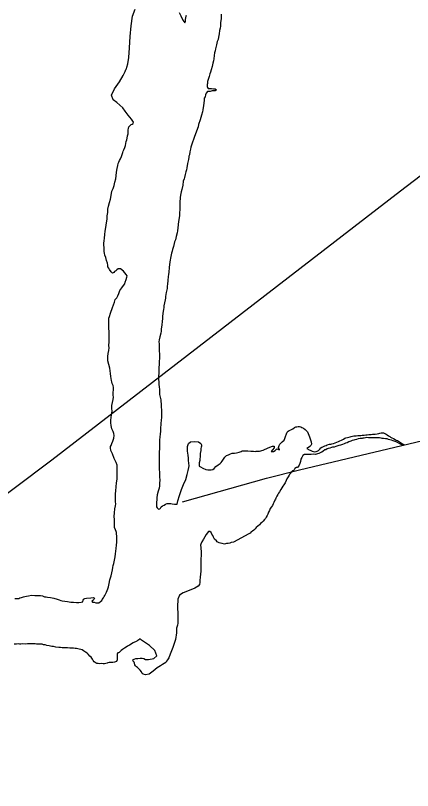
# Model space of a CAD drawing. Extents: x 1662474 to 1856135, y 779280 to 917889.
# Drawn here: x 1731804 to 1732553, y 803442 to 804902 of the extents above; entities that cross this region are included whole.
import ezdxf

# ---------------------------------------------------------------- set-up
doc = ezdxf.new("R2010")
doc.units = 0
for name, color, linetype in [('Exist Hydrographic Lake Shore', 7, 'Continuous'), ('Exist Hydrographic Misc Water Feature', 7, 'Continuous'), ('Exist Utilities Electrical Transmission Line', 7, 'Continuous')]:
    doc.layers.add(name, color=color, linetype=linetype)

msp = doc.modelspace()

# ---------------------------------------------------------------- linework, layer by layer
at = {"layer": 'Exist Hydrographic Lake Shore'}
for points in [[(1732012.5, 804799.9), (1732013.5, 804801.4), (1732014.4, 804804.3), (1732015.9, 804810.9), (1732017.8, 804822.7), (1732019.4, 804840.8), (1732020.6, 804862.4), (1732022.5, 804882.6), (1732025.1, 804900.4), (1732030.1, 804913.5)], [(1732112.5, 804907.2), (1732115.9, 804901.2), (1732119.6, 804893.3), (1732123.2, 804887.8), (1732124.9, 804890.9), (1732124.9, 804894.1), (1732125.4, 804897.2), (1732125.9, 804900.4), (1732126.4, 804902.5)], [(1732191.8, 804904.1), (1732192, 804899.6), (1732191.8, 804895.4), (1732191, 804888.9), (1732190.5, 804881.8), (1732189.9, 804878.1), (1732189.1, 804873.4), (1732188.1, 804867.1), (1732186.8, 804860.8), (1732186.2, 804856.8), (1732184.6, 804852.9), (1732183.4, 804846.3), (1732181.5, 804839.2), (1732180.5, 804835.3), (1732179.6, 804831.6), (1732178.6, 804826.4), (1732178.1, 804820.1), (1732177.6, 804816.4), (1732176.2, 804812.2), (1732174.8, 804805.9), (1732173.1, 804799.6), (1732172.1, 804794.9), (1732170.8, 804791.8), (1732169.1, 804786.8), (1732167.4, 804781.2), (1732166, 804777.3), (1732166, 804773.9), (1732165.5, 804771.6), (1732165.5, 804768.4), (1732166, 804766), (1732167.6, 804764.4), (1732170.5, 804764.2), (1732173.6, 804764.4), (1732177.6, 804763.9), (1732180.8, 804763.4), (1732183.4, 804762.1), (1732180.8, 804760.2), (1732177.6, 804760), (1732174.8, 804759.8), (1732171.5, 804758.9), (1732168.6, 804758.9), (1732166.2, 804758.4), (1732163.9, 804755.5), (1732162.4, 804752.6), (1732161.6, 804748.4), (1732160, 804746.1), (1732159.8, 804741.6), (1732158.4, 804732.4), (1732157.4, 804724.3), (1732156.6, 804720.6), (1732154.8, 804714.1), (1732152.1, 804705.4), (1732149.5, 804696.4), (1732148.5, 804692.2), (1732145.5, 804684.1), (1732141.1, 804671.8), (1732136.6, 804659.4), (1732134.8, 804653.7), (1732134, 804650), (1732132.8, 804644.8), (1732132.1, 804639.5), (1732131.1, 804637.1), (1732130.9, 804634.8), (1732130.1, 804630.9), (1732128.8, 804623), (1732127.2, 804614.8), (1732126.4, 804610.9), (1732125.6, 804607.5)], [(1731987.2, 804351.6), (1731990.8, 804362.1), (1731992.2, 804366.8), (1731995.1, 804370.2), (1731997.2, 804373.6), (1731998.9, 804378.4), (1732001.2, 804383.9), (1732004.6, 804389.1), (1732008, 804393.6), (1732010.1, 804396.5), (1732011.1, 804399.6), (1732012.8, 804404.4), (1732014.4, 804408.8), (1732014.9, 804411.4), (1732012.8, 804414.3), (1732008, 804420.1), (1732002.2, 804424.8), (1731998, 804424.8), (1731995.1, 804422.8), (1731993.4, 804420.9), (1731991.2, 804419.6), (1731989.6, 804417.5), (1731987.2, 804416.7), (1731984.4, 804419.3), (1731981.5, 804423.2), (1731980, 804425.9), (1731978.6, 804428.5), (1731978.1, 804431.4), (1731977.6, 804435.3), (1731976, 804440.3), (1731974.4, 804446.3), (1731972.9, 804450.2), (1731972.1, 804453.9), (1731971.5, 804457.1), (1731971.5, 804460), (1731971.2, 804465), (1731970.8, 804469.2), (1731970.8, 804473.1), (1731971.2, 804477.3), (1731972.1, 804482.6), (1731972.9, 804489.1), (1731973.6, 804495.7), (1731974.8, 804502.8), (1731976, 804511.2), (1731976.8, 804518.2), (1731977.4, 804524.8), (1731978.1, 804530.6), (1731978.4, 804537.1), (1731979.6, 804542.9), (1731981.2, 804549.5), (1731983.4, 804556.1), (1731984.6, 804563.1), (1731986, 804570.8), (1731988.4, 804576), (1731990.5, 804581.8), (1731991.8, 804588.1), (1731993.4, 804594.4), (1731994.1, 804600.1), (1731994.6, 804606.7), (1731996, 804613.5), (1731997.2, 804619.3), (1731998, 804623.2), (1731998.9, 804625.6), (1732000.4, 804628.5), (1732002.2, 804631.6), (1732004.1, 804636.1), (1732005.1, 804640.1), (1732006.8, 804643.7), (1732007.2, 804646.1), (1732008.2, 804648.7), (1732010.1, 804653.2), (1732011.8, 804657.1), (1732012.5, 804660.8), (1732013.2, 804664.4), (1732014.4, 804667.6), (1732014.9, 804670.8), (1732015.6, 804675.2), (1732016.4, 804679.1), (1732016.8, 804682.8), (1732016.8, 804686.2), (1732017, 804689.1), (1732018.2, 804692), (1732020.4, 804694.4), (1732022.5, 804696.8), (1732024.2, 804697.2), (1732026.4, 804698.1), (1732026.6, 804700.9), (1732022.8, 804706.4), (1732016.8, 804714.1), (1732011.1, 804721.4), (1732006.5, 804727.9), (1732001.2, 804733.2), (1731995.4, 804737.7), (1731988.1, 804743.2), (1731985.2, 804751.6), (1731991.2, 804763.7), (1732000.6, 804777.1), (1732007.5, 804788.6), (1732011.1, 804796.2), (1732012.5, 804799.9)], [(1732125.6, 804607.5), (1732124, 804602.2), (1732122.8, 804596.8), (1732122, 804594.1), (1732120.6, 804589.9), (1732119.4, 804582.3), (1732117.8, 804574.4), (1732116.4, 804569.7), (1732115.9, 804566.8), (1732115.6, 804563.4), (1732114.9, 804559.2), (1732114.4, 804556.3), (1732114.1, 804552.1), (1732114.1, 804543.7), (1732113.8, 804535.6), (1732113.5, 804530.9), (1732113.2, 804524.3), (1732111.8, 804513.6), (1732110.4, 804501.8), (1732109.6, 804496.5), (1732108.9, 804492.8), (1732107.2, 804485.7), (1732105.6, 804479.1), (1732104.1, 804475.8), (1732103.6, 804472.3), (1732102, 804466.8), (1732100.4, 804461.1), (1732099.6, 804457.9), (1732098.4, 804454.5), (1732096.8, 804448.2), (1732095.1, 804437.9), (1732094.1, 804427.4), (1732093.4, 804418.2), (1732092.8, 804414.3), (1732092.2, 804410.1), (1732091.5, 804402.5), (1732090.5, 804395.7), (1732089.9, 804391.8), (1732089.9, 804387.8), (1732088.4, 804380.4), (1732087.2, 804372.9), (1732086.8, 804369.2), (1732086.2, 804366.3), (1732085.2, 804360.5), (1732083.9, 804354.8), (1732083.6, 804351.6), (1732083.1, 804348.2), (1732082.2, 804341.1), (1732081.5, 804334.2), (1732081.2, 804330.3), (1732080.8, 804326.1), (1732080, 804318.5), (1732079.1, 804311.4), (1732078.6, 804307.2), (1732078.1, 804303.3), (1732076.2, 804296.8), (1732074.8, 804290.7), (1732074.4, 804287.3), (1732074.8, 804283.6), (1732075.2, 804277.6), (1732075.2, 804270.5), (1732075.8, 804263.7), (1732075.8, 804257.1), (1732075.2, 804249.8), (1732073.6, 804217.8), (1732074.4, 804210.6), (1732074.4, 804206.4), (1732074.8, 804202.8), (1732075.8, 804196.8), (1732076, 804188.1), (1732078.1, 804178.1), (1732079.1, 804167.1), (1732079.6, 804156.3), (1732079.6, 804148.7), (1732079.6, 804144.2), (1732079.1, 804140.3), (1732078.4, 804132.7), (1732077.6, 804123.8), (1732077.4, 804118.5), (1732077, 804113.8), (1732076.2, 804107.5), (1732076, 804102.5), (1732076, 804099.6), (1732076, 804095.9), (1732075.8, 804088.3), (1732075.2, 804077.6), (1732074.8, 804066.8), (1732074.8, 804056.9), (1732075.2, 804047.9), (1732076, 804040.8), (1732076, 804036.9), (1732076, 804033.2), (1732076.2, 804026.9), (1732076, 804020.9), (1732075.8, 804015.9), (1732074.8, 804011.7), (1732073.1, 804005.7), (1732071.5, 803999.1), (1732070.8, 803993.6), (1732070.5, 803989.1)], [(1731980, 804329.3), (1731980.5, 804331.9), (1731981.2, 804334.8), (1731983.4, 804341.1), (1731987.2, 804351.6)], [(1731983.6, 803842.9), (1731984.9, 803846.4), (1731986, 803852.1), (1731987.2, 803857.9), (1731987.5, 803862.1), (1731988.4, 803865.8), (1731989.6, 803870), (1731990.8, 803875.8), (1731992, 803882.3), (1731992.8, 803888.1), (1731993.4, 803893.1), (1731994.1, 803898.3), (1731994.6, 803904.4), (1731995.1, 803909.9), (1731995.1, 803914.3), (1731995.1, 803917.2), (1731995.1, 803921.4), (1731994.6, 803925.6), (1731994.4, 803928), (1731994.1, 803930.3), (1731992.8, 803933.2), (1731991.2, 803937.4), (1731990.8, 803942.4), (1731990.8, 803946.4), (1731990.8, 803949.5), (1731990.8, 803952.9), (1731990.5, 803958.4), (1731991.2, 803965.2), (1731991.8, 803972.6), (1731992.8, 803978.4), (1731993.4, 803982.3), (1731993.1, 803986), (1731993.1, 803990.7), (1731992.8, 803995.7), (1731992.5, 803998.3), (1731992.8, 804001.2), (1731993.4, 804006.4), (1731994.1, 804014.1), (1731994.6, 804021.9), (1731995.8, 804028.8), (1731995.8, 804032.4), (1731995.8, 804036.6), (1731995.8, 804043.2), (1731996, 804048.4), (1731995.8, 804052.1), (1731995.8, 804055), (1731994.1, 804059.8), (1731990.5, 804067.6), (1731987, 804076), (1731983.9, 804082.8), (1731983.4, 804087.6), (1731983.4, 804089.9), (1731984.4, 804092.2), (1731985.8, 804095.9), (1731987.5, 804100.4), (1731989.6, 804105.7), (1731990.5, 804110.9), (1731989.6, 804114.6), (1731988.1, 804118.2), (1731986, 804123.5), (1731984.4, 804129.6), (1731983.9, 804134.8), (1731983.9, 804139.8), (1731984.4, 804144.8), (1731985.2, 804149.5), (1731986.2, 804153.9), (1731986.8, 804156.3), (1731986.2, 804162.1), (1731986, 804167.6), (1731987.2, 804173.1), (1731988.4, 804178.9), (1731988.9, 804182.8), (1731988.4, 804187), (1731988.4, 804192), (1731988.9, 804196.8), (1731988.9, 804201.2), (1731988.1, 804204.9), (1731986.8, 804208.6), (1731985.8, 804211.9), (1731985.2, 804214.3), (1731984.6, 804218), (1731983.9, 804222.2), (1731983.4, 804227.7), (1731982.9, 804232.4), (1731982, 804237.7), (1731980.5, 804244.8), (1731978.6, 804251.3), (1731978.1, 804256.3), (1731978.1, 804259.8), (1731979.1, 804265.2), (1731980.5, 804270.8), (1731980.8, 804275.8), (1731980.5, 804280.4), (1731980.8, 804287), (1731980.8, 804294.1), (1731980.8, 804298.8), (1731980.8, 804304.9), (1731980.5, 804314.3), (1731980, 804323.5), (1731980, 804329.3)], [(1732304.1, 804096.2), (1732307.2, 804099.1), (1732310.4, 804101.8), (1732312, 804104.9), (1732313.2, 804109.1), (1732314.9, 804113.8), (1732316.6, 804117.2), (1732318, 804118.8), (1732320.4, 804120.1), (1732323.5, 804121.7), (1732327.1, 804123.5), (1732330.1, 804125.6), (1732332.4, 804126.9), (1732334.8, 804127.4), (1732337.1, 804127.7), (1732339.5, 804127.7), (1732341.9, 804127.2), (1732344, 804125.9), (1732346.9, 804124.8), (1732350.2, 804122.4), (1732354.5, 804117.8), (1732358.4, 804108.3), (1732361.6, 804099.1), (1732362.1, 804094.4), (1732361, 804092.2), (1732359.2, 804089.9), (1732356.4, 804088.1), (1732353.1, 804086.5), (1732357.6, 804083.9), (1732359.8, 804083.1), (1732363.6, 804081.5), (1732366, 804080.5), (1732368.4, 804080.2), (1732370.8, 804080.8), (1732372.9, 804081.5), (1732375.2, 804082.8), (1732378.1, 804085.2), (1732379.6, 804087.3), (1732381.5, 804088.6), (1732383.4, 804089.6), (1732387.2, 804091.2), (1732389.9, 804092), (1732392, 804093.1), (1732396, 804094.4), (1732398.4, 804094.6), (1732400.6, 804095.2), (1732403.5, 804095.7), (1732406.8, 804097.2), (1732410.1, 804098.3), (1732412.8, 804099.6), (1732415.4, 804100.7), (1732418.8, 804102.2), (1732422.5, 804104.1), (1732424.9, 804105.7), (1732427.1, 804106.4), (1732430.1, 804107.2), (1732432.8, 804108), (1732435.4, 804108.3), (1732437.1, 804109.1), (1732439.2, 804109.6), (1732441.9, 804110.1), (1732446.1, 804110.4), (1732449.8, 804110.9), (1732452.1, 804110.9), (1732455.5, 804110.9), (1732457.9, 804111.4), (1732461.2, 804111.7), (1732464.5, 804111.9), (1732467.4, 804112.2), (1732470, 804112.8), (1732472.4, 804112.8), (1732474.8, 804112.5), (1732477.4, 804113.2), (1732479.6, 804113.6), (1732482.2, 804113.6), (1732486, 804114.1), (1732488.9, 804114.3), (1732491.2, 804115.1), (1732493.6, 804115.6), (1732498, 804115.6), (1732500.4, 804114.9), (1732502.8, 804113.6), (1732504.9, 804111.9), (1732507.2, 804110.4), (1732509.6, 804109.1), (1732511.1, 804108), (1732513.5, 804106.7), (1732516.6, 804105.4), (1732519.6, 804103.6), (1732521.6, 804102.2), (1732524, 804101.2), (1732526.4, 804099.9), (1732529.8, 804097.5), (1732534, 804095.4), (1732536.1, 804093.6), (1732534.8, 804092), (1732532.4, 804093.1), (1732528.5, 804094.9), (1732524.2, 804097.5), (1732521.9, 804098.8)], [(1732510.1, 804102.8), (1732507.5, 804103.6), (1732504.9, 804104.4), (1732501.5, 804104.6), (1732498.2, 804105.1), (1732495.6, 804105.4), (1732493.4, 804105.9), (1732490.4, 804106.2), (1732486.8, 804106.2), (1732483.4, 804106.7), (1732480.5, 804106.7), (1732478.1, 804106.7), (1732475.2, 804106.7), (1732472.4, 804106.4), (1732469.8, 804106.7), (1732466.5, 804107), (1732463.9, 804106.4), (1732461.2, 804105.9), (1732459.2, 804105.9), (1732457.4, 804105.1), (1732454, 804104.9), (1732450.2, 804104.4), (1732447.1, 804103.3), (1732443.8, 804102.8), (1732441.9, 804102.2), (1732438.8, 804101.2), (1732436.4, 804099.9), (1732432.4, 804098.8), (1732429.2, 804097.2), (1732426.4, 804096.2), (1732423.8, 804095.2), (1732420.4, 804094.1), (1732417, 804092.8), (1732414, 804092), (1732411.8, 804091.2), (1732408, 804089.9), (1732404.9, 804089.1), (1732402, 804088.9), (1732399.6, 804088.1), (1732396.5, 804087), (1732393.9, 804086.5), (1732392, 804085.8), (1732389.4, 804084.1), (1732387.5, 804083.6), (1732384.4, 804081.5), (1732381.5, 804079.7), (1732380, 804078.6), (1732376, 804076.8), (1732373.4, 804076), (1732369.8, 804075.2), (1732365.5, 804075.5), (1732361.6, 804074.9), (1732359.2, 804074.9), (1732354, 804075.2), (1732351.1, 804075.2), (1732348.8, 804075.2), (1732346.1, 804073.1), (1732344, 804069.7), (1732342.4, 804066.1), (1732341.4, 804062.1), (1732340, 804058.4), (1732338.8, 804054.8), (1732337.6, 804053.2), (1732335.6, 804050.8), (1732333.8, 804050.3), (1732331.1, 804048.4), (1732329.5, 804046.4), (1732328, 804045.1), (1732326.4, 804044), (1732324, 804041.6), (1732321.6, 804038.8), (1732320.4, 804036.4), (1732318.2, 804033.2), (1732315.9, 804029.3), (1732314.4, 804025.9), (1732312.5, 804021.9), (1732310.1, 804018), (1732308.2, 804015.1), (1732306.5, 804012.5), (1732304.1, 804009.1), (1732301.8, 804004.9), (1732299.9, 804002), (1732298.9, 803999.6), (1732296.8, 803996.8), (1732295.1, 803993.1), (1732294.1, 803991), (1732292.8, 803989.1), (1732291.2, 803984.9), (1732289.9, 803982.1), (1732288.4, 803978.9), (1732286.8, 803976.2), (1732284.6, 803973.1), (1732282.9, 803969.7), (1732281.2, 803966.3), (1732280.2, 803962.9), (1732278.4, 803960), (1732276.8, 803957.1), (1732275.2, 803954.8), (1732273.4, 803952.4), (1732270.8, 803949.5)], [(1732070.5, 803989.1), (1732070, 803985.8), (1732070.2, 803982.6), (1732070, 803979.7), (1732070.2, 803976.8), (1732071.2, 803974.4), (1732073.6, 803972.1), (1732076.2, 803972.9), (1732077.4, 803974.2), (1732079.1, 803976.6), (1732081.5, 803978.1), (1732084.4, 803979.9), (1732087.2, 803981.5), (1732089.9, 803982.8), (1732094.1, 803982.8), (1732096.8, 803982.8), (1732099.9, 803982.1), (1732104.1, 803981.2), (1732106.8, 803981.2), (1732108.9, 803981.5), (1732110.4, 803988.1), (1732113.2, 803998.1), (1732117.2, 804009.1), (1732121.1, 804018.5), (1732125.4, 804027.7), (1732127.8, 804037.2), (1732129.5, 804045.1), (1732131.1, 804050.3), (1732131.9, 804053.9), (1732131.1, 804058.7), (1732130.1, 804063.9), (1732130.1, 804068.4), (1732129.5, 804073.6), (1732128.8, 804081.5), (1732128.5, 804089.9), (1732130.1, 804095.7), (1732134.2, 804098.8), (1732141.9, 804099.6), (1732149.5, 804098.8), (1732153.8, 804095.9), (1732155.2, 804093.1), (1732154.8, 804090.7), (1732154.5, 804088.9), (1732153.8, 804086.5), (1732153.4, 804082.8), (1732152.6, 804077.1), (1732152.4, 804070.5), (1732151.9, 804067.1), (1732151.6, 804063.9), (1732150.8, 804059.2), (1732150.2, 804054.8), (1732150.5, 804052.9), (1732152.9, 804051.6), (1732157.6, 804049.2), (1732162.9, 804047.1), (1732166.9, 804046.4), (1732170, 804046.4), (1732173.1, 804046.1), (1732176, 804046.9), (1732178.6, 804048.7), (1732182, 804052.4), (1732186, 804055.6), (1732189.9, 804058.4), (1732191.8, 804059.8), (1732193.9, 804062.6), (1732196.5, 804066.3), (1732198.9, 804070.2), (1732202, 804072.9), (1732205.6, 804074.2), (1732209.6, 804076), (1732212.8, 804077.6), (1732216.8, 804077.6), (1732221.1, 804078.1), (1732225.6, 804079.7), (1732229.5, 804080.8), (1732231.6, 804081.8), (1732234, 804081.8), (1732237.6, 804082.1), (1732242.4, 804082.1), (1732248.1, 804081.5), (1732253.1, 804081.2), (1732256, 804081), (1732257.9, 804081.5), (1732260.2, 804081.5), (1732264.5, 804081.5), (1732271.2, 804083.1), (1732280.8, 804087.6), (1732288.9, 804090.7), (1732292, 804090.7), (1732291.8, 804087.3), (1732288.4, 804083.6), (1732286, 804080.8), (1732290.5, 804080.5), (1732293.6, 804082.8), (1732297, 804085.8), (1732301.8, 804083.6), (1732299.9, 804088.1), (1732301.2, 804091.8), (1732302.8, 804094.6), (1732304.1, 804096.2)], [(1732521.9, 804098.8), (1732519.6, 804099.4), (1732516.4, 804100.9), (1732512.8, 804102), (1732510.1, 804102.8)], [(1732270.8, 803949.5), (1732268.4, 803947.1), (1732266.2, 803945.3), (1732264.5, 803942.9), (1732261.2, 803940.3), (1732257.9, 803937.4), (1732256, 803935.1), (1732253.8, 803932.7), (1732250.8, 803930.9), (1732248.5, 803929.3), (1732246.4, 803927.2), (1732244.2, 803925.9), (1732214.9, 803910.1), (1732211.1, 803909.1), (1732208, 803908.3), (1732205.4, 803907.5), (1732202.2, 803907.2), (1732198, 803906.4), (1732194.1, 803907.2), (1732190.5, 803908.1), (1732188.1, 803908.8), (1732184.6, 803910.4), (1732182.9, 803912.2), (1732179.6, 803915.9), (1732177.6, 803919.6), (1732176, 803922.4), (1732174.4, 803924.8), (1732172.9, 803928), (1732170.8, 803930.3), (1732167.9, 803930.1), (1732163.6, 803924.1), (1732158.6, 803915.9), (1732155.5, 803910.7), (1732153.8, 803906.4), (1732153.1, 803904.4), (1732153.8, 803899.6), (1732154, 803890.4), (1732153.8, 803873.1), (1732153.4, 803855.2), (1732152.1, 803844), (1732151.6, 803837.7), (1732151.6, 803833.8), (1732151.4, 803830.1), (1732148.8, 803826.9), (1732142.4, 803823.2), (1732131.9, 803818.8), (1732120.6, 803814.3), (1732113.5, 803810.4), (1732110.4, 803802.8), (1732109.6, 803788.4), (1732110.1, 803773.6), (1732110.4, 803763.7), (1732110.4, 803757.6), (1732109.4, 803753.7), (1732108, 803747.7), (1732107.5, 803739.2), (1732105.6, 803726.9), (1732100.6, 803711.7), (1732095.8, 803698.9), (1732093.4, 803692.3), (1732092, 803690.4), (1732090.5, 803688.4), (1732089.1, 803685.8), (1732087.5, 803683.6), (1732084.4, 803681.5), (1732081.5, 803679.7), (1732077.4, 803677.3), (1732071.5, 803673.4), (1732063.9, 803666.8), (1732056, 803661.3), (1732049.2, 803660), (1732045.2, 803661.6), (1732043.2, 803662.9), (1732041.9, 803665.8), (1732039.5, 803668.9), (1732037.8, 803670), (1732036.1, 803672.1), (1732034.2, 803673.6), (1732032.5, 803674.9), (1732030.4, 803676.8), (1732029.2, 803679.2), (1732028.5, 803682.1), (1732027.8, 803683.9), (1732025.9, 803686), (1732025.4, 803688.4), (1732027.8, 803689.9), (1732030.9, 803690.7), (1732034.8, 803691), (1732039.2, 803691.5), (1732043.2, 803691.2), (1732046.4, 803690.7), (1732049.5, 803689.1), (1732055.2, 803689.1), (1732064.8, 803690.7), (1732070.8, 803695.9), (1732066.9, 803705.7), (1732056.9, 803715.4), (1732047.6, 803721.9), (1732042.1, 803725.6), (1732039.2, 803727.8)], [(1731803.2, 803803.6), (1731807.5, 803803.6), (1731810.4, 803804.1), (1731812.8, 803804.9), (1731815.9, 803805.9), (1731819.6, 803806.8), (1731822, 803807.8), (1731824.9, 803808.1), (1731828.8, 803809.1), (1731834.5, 803809.9), (1731840.9, 803809.6), (1731846.1, 803809.6), (1731849.2, 803809.6), (1731851.6, 803809.4), (1731855.5, 803808.6), (1731859.2, 803807.2), (1731862.1, 803807.2), (1731864.5, 803806.4), (1731870.5, 803805.7), (1731876.8, 803804.4), (1731882.9, 803802.5), (1731886.8, 803801.2), (1731889.6, 803800.4), (1731892.2, 803799.6), (1731897.2, 803799.1), (1731902.5, 803798.3), (1731905.6, 803797.6), (1731908.9, 803796.8), (1731913.5, 803796.8), (1731919.4, 803796.5), (1731924, 803796.5), (1731927.8, 803797), (1731931.1, 803797.6), (1731931.9, 803800.9), (1731932.8, 803802.8), (1731934.8, 803804.1), (1731938, 803804.4), (1731946.4, 803805.1), (1731950.9, 803805.7), (1731953.1, 803804.4), (1731952.1, 803802), (1731950.2, 803800.4), (1731948.5, 803798.9), (1731949.5, 803796.8), (1731952.4, 803796.8), (1731955.5, 803795.9), (1731958.8, 803795.9), (1731961.4, 803795.9), (1731964.5, 803798.3), (1731966.9, 803800.4), (1731967.9, 803802.2), (1731970, 803804.9), (1731971.5, 803807.5), (1731972.9, 803809.6), (1731973.9, 803812.2), (1731975.8, 803815.6), (1731976.8, 803819.1), (1731978.1, 803821.9), (1731979.4, 803825.9), (1731980.8, 803832.4), (1731982.2, 803838.8), (1731983.6, 803842.9)], [(1732039.2, 803727.8), (1732036.4, 803725.6), (1732034.5, 803724.6), (1732032.8, 803723.5), (1732025.9, 803720.4), (1732019.4, 803715.9), (1732015.6, 803714.1), (1732013, 803712.5), (1732009.6, 803710.1), (1732005.9, 803708.1), (1732003.6, 803705.7), (1732001.2, 803703.3), (1731999.4, 803702), (1731997.5, 803701.5), (1731996, 803699.9), (1731996, 803695.7), (1731996, 803691.5), (1731995.8, 803688.1), (1731994.4, 803685.2), (1731991.2, 803683.9), (1731987.5, 803683.4), (1731985.2, 803683.6), (1731980.8, 803683.1), (1731978.6, 803682.8), (1731976.8, 803682.1), (1731974.4, 803681.5), (1731972.1, 803680.8), (1731969.8, 803681), (1731966, 803681.2), (1731962.6, 803680.8), (1731960, 803681.2), (1731957.9, 803681.5), (1731956.1, 803682.1), (1731952.4, 803684.4), (1731950.9, 803686.8), (1731949.2, 803689.4), (1731947.9, 803691.2), (1731947.1, 803693.1), (1731944.2, 803695.4), (1731941.4, 803699.1), (1731939.2, 803700.7), (1731936.4, 803702.8), (1731934.2, 803704.1), (1731932.5, 803705.1), (1731930.1, 803707.2), (1731927.2, 803708.1), (1731924.2, 803708.6), (1731921.6, 803708.8), (1731919.4, 803709.4), (1731916.8, 803709.6), (1731913.5, 803710.1), (1731909.6, 803710.1), (1731906.5, 803710.4), (1731902.2, 803710.9), (1731897.2, 803710.9), (1731892, 803710.9), (1731888.9, 803711.4), (1731885.8, 803711.7), (1731880.5, 803712.5), (1731875.8, 803713.3), (1731873.1, 803713.6), (1731870.5, 803714.1), (1731867.6, 803714.9), (1731863.6, 803715.6), (1731860, 803716.4), (1731857.4, 803716.9), (1731854.5, 803717.8), (1731850.9, 803717.8), (1731846.9, 803718), (1731844, 803718), (1731841.6, 803718.2), (1731837.8, 803718.2), (1731833.5, 803718.2), (1731830.4, 803718.6), (1731827.2, 803718.6), (1731822.8, 803718), (1731817.5, 803718.2), (1731814.4, 803717.8), (1731812, 803717.8), (1731809.6, 803718.2), (1731806.5, 803718), (1731802, 803718)]]:
    msp.add_lwpolyline(points, dxfattribs=at)
at = {"layer": 'Exist Hydrographic Misc Water Feature'}
msp.add_lwpolyline([(1732119, 803986.1), (1732277.5, 804030.6), (1732339.7, 804046), (1732622.4, 804113.3), (1732764.7, 804145.9), (1732919.1, 804178.5), (1733089.5, 804216.9), (1733165.6, 804234.2), (1733247.8, 804247.4), (1733321.9, 804258.8), (1733428.1, 804269.8), (1733468.3, 804271.3), (1733524.3, 804270.8), (1733572.2, 804274.4), (1733678.5, 804293.4), (1733708.4, 804297.1)], dxfattribs=at)
at = {"layer": 'Exist Utilities Electrical Transmission Line'}
msp.add_lwpolyline([(1739334.1, 809091.3), (1738805.6, 808766.9), (1738376, 808512.7), (1737985, 808282.4), (1737591.6, 808030.1), (1737218.3, 807799.4), (1736742.3, 807508.4), (1736395.7, 807297.2), (1735899.5, 806994.5), (1735494, 806746.1), (1735040, 806470.7), (1734709.1, 806257.5), (1734529.1, 806124), (1734129, 805816.1), (1733609.4, 805397.6), (1733027.2, 804949.9), (1732530.1, 804571.1), (1731872.8, 804064.5), (1731588.2, 803850.7), (1731167.6, 803536.7), (1730692.6, 803165.6), (1730486.5, 803004.7)], dxfattribs=at)

doc.saveas('drawing.dxf')
